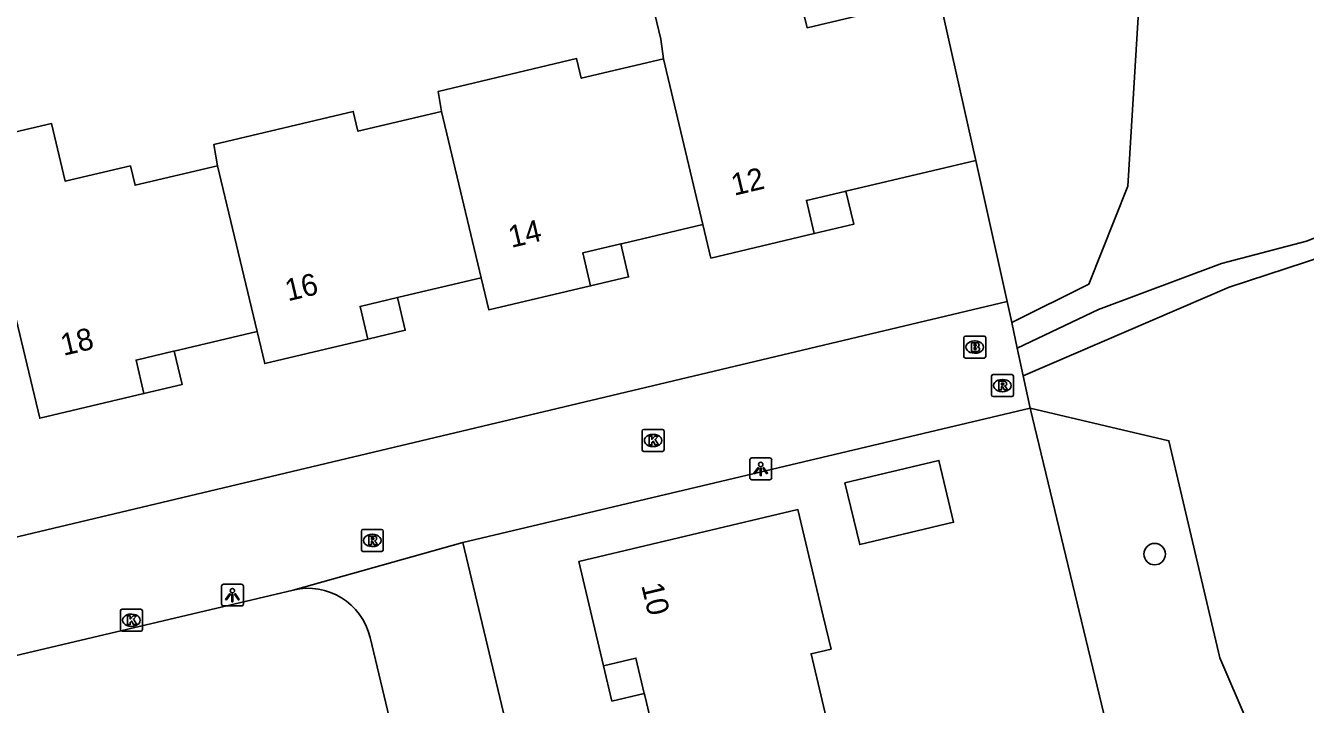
# Model space of a CAD drawing. Extents: x 162082 to 163393, y 388091 to 388632.
# Drawn here: x 163068.5 to 163126.9, y 388161.6 to 388192.6 of the extents above; entities that cross this region are included whole.
import ezdxf

# ---------------------------------------------------------------- set-up
doc = ezdxf.new("R2010")
doc.units = 0
for name, color, linetype in [('IMGEO_Boom', 7, 'Continuous'), ('IMGEO_Brandkraan', 7, 'Continuous'), ('IMGEO_Grasland_overig', 7, 'Continuous'), ('IMGEO_Groenvoorziening', 7, 'Continuous'), ('IMGEO_Kolk', 7, 'Continuous'), ('IMGEO_Lichtpunt', 7, 'Continuous'), ('IMGEO_Loofbos', 7, 'Continuous'), ('IMGEO_Pand', 7, 'Continuous'), ('IMGEO_Pand_nummerreeks', 7, 'Continuous'), ('IMGEO_Pand_overbouw', 7, 'Continuous'), ('IMGEO_Rioolput', 7, 'Continuous'), ('IMGEO_Voetpad_open', 7, 'Continuous')]:
    doc.layers.add(name, color=color, linetype=linetype)

msp = doc.modelspace()

# ---------------------------------------------------------------- linework, layer by layer
at = {"layer": 'IMGEO_Boom'}
msp.add_circle((163120.007, 388168.433), 0.489, dxfattribs=at)
at = {"layer": 'IMGEO_Brandkraan'}
for p, q in [((163111.291, 388177.462), (163111.291, 388178.314)), ((163111.366, 388178.388), (163112.218, 388178.388)), ((163112.292, 388178.314), (163112.292, 388177.462)), ((163111.779, 388178.168), (163111.804, 388178.168)), ((163112.218, 388177.388), (163111.366, 388177.388)), ((163111.802, 388177.608), (163111.777, 388177.608))]:
    msp.add_line(p, q, dxfattribs=at)
for points in [[(163111.291, 388177.462), (163111.291, 388178.314)], [(163111.366, 388178.388), (163112.218, 388178.388)], [(163112.292, 388178.314), (163112.292, 388177.462)], [(163111.639, 388178.088), (163111.639, 388177.688), (163111.852, 388177.688)], [(163111.87, 388178.088), (163111.639, 388178.088)], [(163111.818, 388178.007), (163111.764, 388178.007), (163111.764, 388177.931)], [(163111.764, 388177.931), (163111.817, 388177.931)], [(163111.826, 388177.855), (163111.764, 388177.855), (163111.764, 388177.774)], [(163111.764, 388177.774), (163111.826, 388177.774)], [(163112.218, 388177.388), (163111.366, 388177.388)]]:
    msp.add_lwpolyline(points, dxfattribs=at)
for centre, radius, start, end in [((163111.368, 388178.312), 0.0765, 91.55205, 178.44795), ((163111.368, 388178.312), 0.0765, 91.55205, 178.44795), ((163112.216, 388178.312), 0.0765, 1.55205, 88.44795), ((163112.216, 388178.312), 0.0765, 1.55205, 88.44795), ((163111.819, 388177.969), 0.0379, 267.82845, 90.93552), ((163111.827, 388177.814), 0.0404, 269.87594, 90.50774), ((163111.858, 388177.939), 0.251, 268.66757, 293.53466), ((163111.874, 388177.943), 0.145, 59.4692, 91.53667), ((163111.899, 388177.99), 0.0922, 285.51372, 58.15012), ((163111.904, 388177.798), 0.105, 301.31148, 78.98903), ((163111.368, 388177.464), 0.0765, 181.55205, 268.44795), ((163111.368, 388177.464), 0.0765, 181.55205, 268.44795), ((163112.216, 388177.464), 0.0765, 271.55205, 358.44795), ((163112.216, 388177.464), 0.0765, 271.55205, 358.44795)]:
    msp.add_arc(centre, radius, start, end, dxfattribs=at)
for centre, major_axis, ratio, start_param, end_param in [((163111.778, 388177.888), (-0.387, 0.002), 0.722429, 4.712389, 7.853982), ((163111.803, 388177.888), (-0.39, 0.002), 0.717154, 1.570796, 4.712389)]:
    msp.add_ellipse(centre, major_axis=major_axis, ratio=ratio, start_param=start_param, end_param=end_param, dxfattribs=at)
at = {"layer": 'IMGEO_Grasland_overig'}
for points in [[(163113.733, 388177.845), (163117.449, 388179.608), (163123.057, 388181.698), (163126.941, 388182.724), (163132.329, 388184.85), (163136.103, 388185.803), (163141.949, 388186.802), (163147.629, 388186.912), (163164.716, 388188.821), (163165.047, 388188.889)], [(163164.973, 388187.558), (163150.6, 388185.687), (163142.07, 388185.751), (163134.695, 388184.321), (163123.407, 388180.618), (163114.005, 388176.583)]]:
    msp.add_lwpolyline(points, dxfattribs=at)
at = {"layer": 'IMGEO_Groenvoorziening'}
for points in [[(163113.482, 388179.013), (163117.006, 388180.768), (163118.789, 388185.241), (163120.012, 388205.42)], [(163113.277, 388179.967), (163111.835, 388186.415)]]:
    msp.add_lwpolyline(points, dxfattribs=at)
at = {"layer": 'IMGEO_Kolk'}
for p, q in [((163096.607, 388173.198), (163096.607, 388174.05)), ((163096.682, 388174.124), (163097.534, 388174.124)), ((163097.095, 388173.904), (163097.12, 388173.904)), ((163097.608, 388174.05), (163097.608, 388173.198)), ((163097.534, 388173.124), (163096.682, 388173.124)), ((163097.118, 388173.344), (163097.093, 388173.344)), ((163072.788, 388164.989), (163072.788, 388165.841)), ((163072.863, 388165.915), (163073.715, 388165.915)), ((163073.276, 388165.695), (163073.301, 388165.695)), ((163073.789, 388165.841), (163073.789, 388164.989)), ((163073.715, 388164.915), (163072.863, 388164.915)), ((163073.299, 388165.135), (163073.274, 388165.135))]:
    msp.add_line(p, q, dxfattribs=at)
for points in [[(163096.607, 388173.198), (163096.607, 388174.05)], [(163096.682, 388174.124), (163097.534, 388174.124)], [(163096.928, 388173.824), (163097.051, 388173.824), (163097.051, 388173.673), (163097.181, 388173.824), (163097.345, 388173.824), (163097.199, 388173.673), (163097.352, 388173.424), (163097.2, 388173.424), (163097.115, 388173.588), (163097.051, 388173.521), (163097.051, 388173.424), (163096.928, 388173.424), (163096.928, 388173.824)], [(163097.608, 388174.05), (163097.608, 388173.198)], [(163097.534, 388173.124), (163096.682, 388173.124)], [(163072.788, 388164.989), (163072.788, 388165.841)], [(163072.863, 388165.915), (163073.715, 388165.915)], [(163073.109, 388165.615), (163073.232, 388165.615), (163073.232, 388165.464), (163073.362, 388165.615), (163073.526, 388165.615), (163073.38, 388165.464), (163073.533, 388165.215), (163073.381, 388165.215), (163073.296, 388165.379), (163073.232, 388165.312), (163073.232, 388165.215), (163073.109, 388165.215), (163073.109, 388165.615)], [(163073.789, 388165.841), (163073.789, 388164.989)], [(163073.715, 388164.915), (163072.863, 388164.915)]]:
    msp.add_lwpolyline(points, dxfattribs=at)
for centre, start, end in [((163096.684, 388174.048), 91.55205, 178.44795), ((163096.684, 388174.048), 91.55205, 178.44795), ((163097.532, 388174.048), 1.55205, 88.44795), ((163097.532, 388174.048), 1.55205, 88.44795), ((163096.684, 388173.2), 181.55205, 268.44795), ((163096.684, 388173.2), 181.55205, 268.44795), ((163097.532, 388173.2), 271.55205, 358.44795), ((163097.532, 388173.2), 271.55205, 358.44795), ((163072.865, 388165.839), 91.55205, 178.44795), ((163072.865, 388165.839), 91.55205, 178.44795), ((163073.713, 388165.839), 1.55205, 88.44795), ((163073.713, 388165.839), 1.55205, 88.44795), ((163072.865, 388164.991), 181.55205, 268.44795), ((163072.865, 388164.991), 181.55205, 268.44795), ((163073.713, 388164.991), 271.55205, 358.44795), ((163073.713, 388164.991), 271.55205, 358.44795)]:
    msp.add_arc(centre, 0.0765, start, end, dxfattribs=at)
for centre, major_axis, ratio, start_param, end_param in [((163097.094, 388173.624), (-0.387, 0.002), 0.722429, 4.712389, 7.853982), ((163097.119, 388173.624), (-0.39, 0.002), 0.717154, 1.570796, 4.712389), ((163073.275, 388165.415), (-0.387, 0.002), 0.722429, 4.712389, 7.853982), ((163073.3, 388165.415), (-0.39, 0.002), 0.717154, 1.570796, 4.712389)]:
    msp.add_ellipse(centre, major_axis=major_axis, ratio=ratio, start_param=start_param, end_param=end_param, dxfattribs=at)
at = {"layer": 'IMGEO_Lichtpunt'}
for p, q in [((163101.524, 388172.729), (163101.524, 388171.922)), ((163101.524, 388172.729), (163101.524, 388171.922)), ((163102.426, 388172.824), (163101.618, 388172.824)), ((163102.426, 388172.824), (163101.618, 388172.824)), ((163102.52, 388171.922), (163102.52, 388172.729)), ((163102.52, 388171.922), (163102.52, 388172.729)), ((163101.618, 388171.828), (163102.426, 388171.828)), ((163101.618, 388171.828), (163102.426, 388171.828)), ((163077.402, 388166.967), (163077.402, 388166.16)), ((163077.402, 388166.967), (163077.402, 388166.16)), ((163078.304, 388167.062), (163077.496, 388167.062)), ((163078.304, 388167.062), (163077.496, 388167.062)), ((163078.398, 388166.16), (163078.398, 388166.967)), ((163078.398, 388166.16), (163078.398, 388166.967)), ((163077.496, 388166.066), (163078.304, 388166.066)), ((163077.496, 388166.066), (163078.304, 388166.066))]:
    msp.add_line(p, q, dxfattribs=at)
for points in [[(163101.898, 388172.393), (163101.937, 388172.365), (163101.749, 388172.103), (163101.711, 388172.13), (163101.898, 388172.393)], [(163102, 388172.345), (163102.047, 388172.345), (163102.047, 388172.023), (163102, 388172.023), (163102, 388172.345)], [(163102.11, 388172.365), (163102.148, 388172.392), (163102.335, 388172.13), (163102.296, 388172.102), (163102.11, 388172.365)], [(163077.776, 388166.631), (163077.815, 388166.603), (163077.627, 388166.341), (163077.589, 388166.368), (163077.776, 388166.631)], [(163077.988, 388166.603), (163078.026, 388166.63), (163078.213, 388166.368), (163078.174, 388166.34), (163077.988, 388166.603)], [(163077.878, 388166.583), (163077.925, 388166.583), (163077.925, 388166.261), (163077.878, 388166.261), (163077.878, 388166.583)]]:
    msp.add_lwpolyline(points, dxfattribs=at)
for centre in [(163102.023, 388172.527), (163077.901, 388166.765)]:
    msp.add_circle(centre, 0.0994, dxfattribs=at)
for centre, start, end in [((163101.618, 388172.729), 90, 180), ((163101.618, 388172.729), 90, 180), ((163102.426, 388172.729), 0, 90), ((163102.426, 388172.729), 0, 90), ((163101.618, 388171.922), 180, 270), ((163101.618, 388171.922), 180, 270), ((163102.426, 388171.922), 270, 0), ((163102.426, 388171.922), 270, 360), ((163077.496, 388166.967), 90, 180), ((163077.496, 388166.967), 90, 180), ((163078.304, 388166.967), 0, 90), ((163078.304, 388166.967), 0, 90), ((163077.496, 388166.16), 180, 270), ((163077.496, 388166.16), 180, 270), ((163078.304, 388166.16), 270, 0), ((163078.304, 388166.16), 270, 360)]:
    msp.add_arc(centre, 0.0946, start, end, dxfattribs=at)
at = {"layer": 'IMGEO_Loofbos'}
for points in [[(163126.359, 388125.058), (163119.543, 388153.395), (163117.682, 388161.135), (163114.324, 388175.098)], [(163114.324, 388175.098), (163120.66, 388173.609), (163122.979, 388163.701), (163126.685, 388155.076), (163131.768, 388141.947), (163136.341, 388128.32)]]:
    msp.add_lwpolyline(points, dxfattribs=at)
at = {"layer": 'IMGEO_Pand'}
for points in [[(163097.58, 388191.057), (163097.455, 388191.946), (163096.427, 388196.277), (163102.632, 388197.75), (163103.66, 388193.419), (163103.9, 388193.476), (163104.139, 388192.468), (163108.135, 388193.416), (163107.977, 388194.08), (163110.013, 388194.563)], [(163111.835, 388186.415), (163110.744, 388191.295), (163110.013, 388194.563)], [(163087.447, 388188.651), (163087.295, 388189.566), (163093.615, 388191.066), (163093.829, 388190.167), (163097.58, 388191.057)], [(163099.385, 388183.49), (163097.58, 388191.057)], [(163077.223, 388186.172), (163077.044, 388187.138), (163083.418, 388188.65), (163083.633, 388187.746), (163087.447, 388188.651)], [(163087.447, 388188.651), (163089.261, 388181.057)], [(163079.031, 388178.605), (163075.244, 388177.707), (163075.211, 388177.699), (163073.498, 388177.292), (163073.86, 388175.766), (163069.102, 388174.637), (163067.862, 388179.862), (163064.585, 388179.084), (163062.831, 388186.479), (163067.696, 388187.634), (163069.642, 388188.096), (163070.269, 388185.459), (163073.242, 388186.164), (163073.452, 388185.277), (163077.223, 388186.172)], [(163079.031, 388178.605), (163077.223, 388186.172)], [(163111.835, 388186.415), (163109.905, 388185.957), (163105.908, 388185.009), (163105.863, 388184.998), (163104.11, 388184.582), (163104.468, 388183.074), (163099.75, 388181.954), (163099.385, 388183.49)], [(163099.385, 388183.49), (163095.725, 388182.622), (163095.63, 388182.599), (163093.897, 388182.188), (163094.254, 388180.684), (163089.611, 388179.582), (163089.261, 388181.057)], [(163089.261, 388181.057), (163085.497, 388180.164), (163085.44, 388180.15), (163083.73, 388179.745), (163084.084, 388178.254), (163079.379, 388177.137), (163079.031, 388178.605)], [(163105.868, 388171.697), (163106.541, 388168.867), (163110.828, 388169.886), (163110.156, 388172.716), (163105.868, 388171.697)], [(163105.209, 388160.137), (163104.319, 388163.881), (163105.233, 388164.098), (163104.874, 388165.607), (163103.718, 388170.471), (163093.714, 388168.093), (163094.845, 388163.336), (163096.32, 388163.687), (163096.704, 388162.073), (163096.727, 388161.975), (163097.641, 388158.131)]]:
    msp.add_lwpolyline(points, dxfattribs=at)
at = {"layer": 'IMGEO_Pand_overbouw'}
for points in [[(163105.908, 388185.009), (163105.863, 388184.998), (163104.11, 388184.582), (163104.468, 388183.074), (163106.265, 388183.501)], [(163095.63, 388182.599), (163093.897, 388182.188), (163094.254, 388180.684), (163095.988, 388181.096)], [(163085.44, 388180.15), (163083.73, 388179.745), (163084.084, 388178.254), (163085.794, 388178.66)], [(163075.244, 388177.707), (163075.211, 388177.699), (163073.498, 388177.292), (163073.86, 388175.766), (163075.606, 388176.18)], [(163096.32, 388163.687), (163094.845, 388163.336), (163095.229, 388161.723), (163096.704, 388162.073)]]:
    msp.add_lwpolyline(points, close=True, dxfattribs=at)
at = {"layer": 'IMGEO_Rioolput'}
for p, q in [((163112.554, 388175.703), (163112.554, 388176.555)), ((163112.629, 388176.629), (163113.481, 388176.629)), ((163113.555, 388176.555), (163113.555, 388175.703)), ((163113.042, 388176.409), (163113.067, 388176.409)), ((163113.481, 388175.629), (163112.629, 388175.629)), ((163113.065, 388175.849), (163113.04, 388175.849)), ((163083.861, 388169.56), (163084.713, 388169.56)), ((163083.786, 388168.634), (163083.786, 388169.486)), ((163084.274, 388169.34), (163084.299, 388169.34)), ((163084.787, 388169.486), (163084.787, 388168.634)), ((163084.713, 388168.56), (163083.861, 388168.56)), ((163084.297, 388168.78), (163084.272, 388168.78))]:
    msp.add_line(p, q, dxfattribs=at)
for points in [[(163112.554, 388175.703), (163112.554, 388176.555)], [(163112.629, 388176.629), (163113.481, 388176.629)], [(163113.555, 388176.555), (163113.555, 388175.703)], [(163113.143, 388176.327), (163112.891, 388176.329), (163112.891, 388175.929)], [(163112.891, 388175.929), (163113.015, 388175.929), (163113.015, 388176.091), (163113.026, 388176.091)], [(163113.069, 388176.248), (163113.015, 388176.248), (163113.015, 388176.167)], [(163113.015, 388176.167), (163113.067, 388176.167)], [(163113.073, 388176.062), (163113.144, 388175.929), (163113.284, 388175.929), (163113.219, 388176.055)], [(163113.481, 388175.629), (163112.629, 388175.629)], [(163083.861, 388169.56), (163084.713, 388169.56)], [(163083.786, 388168.634), (163083.786, 388169.486)], [(163084.375, 388169.258), (163084.123, 388169.26), (163084.123, 388168.86)], [(163084.123, 388168.86), (163084.247, 388168.86), (163084.247, 388169.022), (163084.258, 388169.022)], [(163084.301, 388169.179), (163084.247, 388169.179), (163084.247, 388169.098)], [(163084.247, 388169.098), (163084.299, 388169.098)], [(163084.305, 388168.993), (163084.376, 388168.86), (163084.516, 388168.86), (163084.451, 388168.986)], [(163084.787, 388169.486), (163084.787, 388168.634)], [(163084.713, 388168.56), (163083.861, 388168.56)]]:
    msp.add_lwpolyline(points, dxfattribs=at)
for centre, radius, start, end in [((163112.631, 388176.553), 0.0765, 91.55205, 178.44795), ((163112.631, 388176.553), 0.0765, 91.55205, 178.44795), ((163113.479, 388176.553), 0.0765, 1.55205, 88.44795), ((163113.479, 388176.553), 0.0765, 1.55205, 88.44795), ((163113.025, 388176.038), 0.0533, 26.02933, 88.69889), ((163113.051, 388176.356), 0.19, 274.7715, 282.96867), ((163113.075, 388176.152), 0.0964, 77.00612, 93.18647), ((163113.089, 388176.209), 0.0378, 276.66336, 79.67722), ((163113.142, 388176.217), 0.109, 350.36119, 89.41601), ((163113.14, 388176.217), 0.112, 277.58423, 350.98172), ((163113.124, 388176.002), 0.108, 29.51342, 73.79051), ((163112.631, 388175.705), 0.0765, 181.55205, 268.44795), ((163112.631, 388175.705), 0.0765, 181.55205, 268.44795), ((163113.479, 388175.705), 0.0765, 271.55205, 358.44795), ((163113.479, 388175.705), 0.0765, 271.55205, 358.44795), ((163083.863, 388169.484), 0.0765, 91.55205, 178.44795), ((163083.863, 388169.484), 0.0765, 91.55205, 178.44795), ((163084.711, 388169.484), 0.0765, 1.55205, 88.44795), ((163084.711, 388169.484), 0.0765, 1.55205, 88.44795), ((163084.257, 388168.969), 0.0533, 26.02933, 88.69889), ((163084.283, 388169.287), 0.19, 274.7715, 282.96867), ((163084.307, 388169.083), 0.0964, 77.00612, 93.18647), ((163084.321, 388169.14), 0.0378, 276.66336, 79.67722), ((163084.374, 388169.148), 0.109, 350.36119, 89.41601), ((163084.372, 388169.148), 0.112, 277.58423, 350.98172), ((163084.356, 388168.933), 0.108, 29.51342, 73.79051), ((163083.863, 388168.636), 0.0765, 181.55205, 268.44795), ((163083.863, 388168.636), 0.0765, 181.55205, 268.44795), ((163084.711, 388168.636), 0.0765, 271.55205, 358.44795), ((163084.711, 388168.636), 0.0765, 271.55205, 358.44795)]:
    msp.add_arc(centre, radius, start, end, dxfattribs=at)
for centre, major_axis, ratio, start_param, end_param in [((163113.041, 388176.129), (-0.387, 0.002), 0.722429, 4.712389, 7.853982), ((163113.066, 388176.129), (-0.39, 0.002), 0.717154, 1.570796, 4.712389), ((163084.273, 388169.06), (-0.387, 0.002), 0.722429, 4.712389, 7.853982), ((163084.298, 388169.06), (-0.39, 0.002), 0.717154, 1.570796, 4.712389)]:
    msp.add_ellipse(centre, major_axis=major_axis, ratio=ratio, start_param=start_param, end_param=end_param, dxfattribs=at)
at = {"layer": 'IMGEO_Voetpad_open'}
for points in [[(163064.423, 388168.356), (163113.277, 388179.967)], [(163113.482, 388179.013), (163113.277, 388179.967)], [(163113.733, 388177.845), (163113.482, 388179.013)], [(163114.005, 388176.583), (163113.733, 388177.845)], [(163114.005, 388176.583), (163114.324, 388175.098)], [(163088.423, 388168.969), (163114.324, 388175.098)], [(163088.423, 388168.969), (163080.676, 388166.795)], [(163101.124, 388115.722), (163088.423, 388168.969)], [(163080.676, 388166.795), (163065.554, 388163.23)], [(163084.182, 388164.632), (163095.539, 388117.037)]]:
    msp.add_lwpolyline(points, dxfattribs=at)
msp.add_arc((163081.347, 388163.959), 2.914, 13.35202, 103.30359, dxfattribs=at)

# ---------------------------------------------------------------- texts
at = {"layer": 'IMGEO_Pand_nummerreeks'}
for s, rotation, p in [('12', 13.35565, (163100.809, 388184.796)), ('14', 13.34992, (163090.636, 388182.415)), ('16', 13.35565, (163080.435, 388179.977)), ('18', 13.34992, (163070.187, 388177.484)), ('10', 283.37262, (163096.562, 388167.009))]:
    msp.add_text(s, height=1, rotation=rotation, dxfattribs=at).set_placement(p)

doc.saveas('drawing.dxf')
